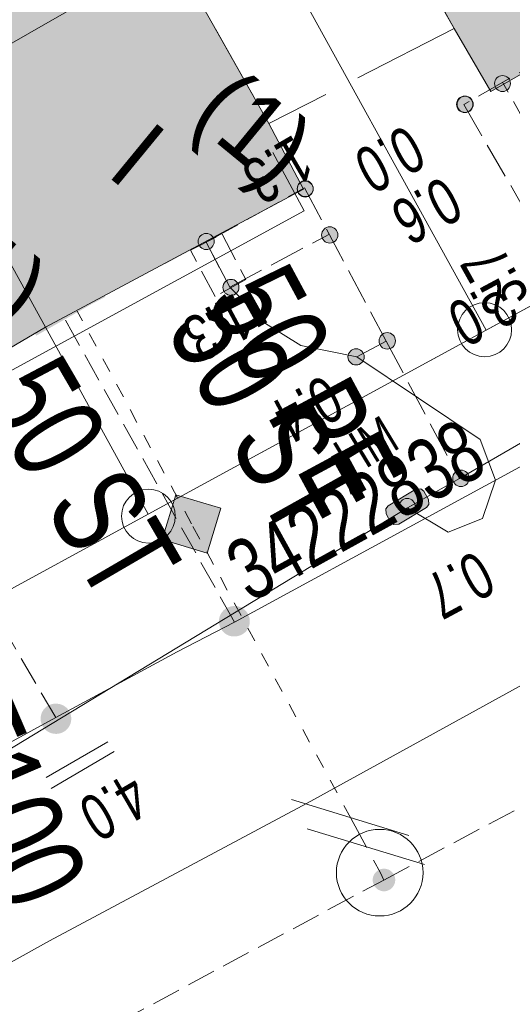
# Model space of a CAD drawing. Header units: metres. Extents: x -740 to 758, y -633 to 854.
# Tile 663 of 1056: x 162.56 to 168.25, y -189.52 to -178.15. Entities that reach past the tile are written whole.
import ezdxf

# ---------------------------------------------------------------- set-up
doc = ezdxf.new("R2010")
doc.units = ezdxf.units.M
doc.header["$MEASUREMENT"] = 0
for name, pattern in [('1248_416', [1.664, 1.248, -0.416]), ('166_166', [0.3328, 0.1664, -0.1664]), ('333_125', [0.4576, 0.3328, -0.1248]), ('333_333', [0.6656, 0.3328, -0.3328]), ('416_125', [0.5408, 0.416, -0.1248])]:
    doc.linetypes.add(name, pattern=pattern)
for name, color, linetype in [('Gas.LOVION', 7, 'Continuous'), ('Gis.LOVION', 7, 'Continuous'), ('Grundkarte.LOVION', 7, 'Continuous'), ('Grundkarte_Text.LOVION', 7, 'Continuous'), ('Strom.LOVION', 7, 'Continuous'), ('StromBemass.LOVION', 7, 'Continuous'), ('Wasser.LOVION', 7, 'Continuous')]:
    doc.layers.add(name, color=color, linetype=linetype)
doc.styles.add('ERSTELLTER_STIL_1', font='arial.ttf')

msp = doc.modelspace()

# ---------------------------------------------------------------- hatches: boundary and pattern name
at = {"layer": 'Gas.LOVION', "linetype": 'Continuous', "lineweight": 13}
for points in [[(168.058, -178.841), (168.762, -178.639), (168.683, -178.278), (167.949, -178.482)], [(162.746, -181.799), (163.404, -181.424), (163.21, -181.103), (162.566, -181.462)], [(165.168, -185.209), (165.181, -185.191), (165.192, -185.172), (165.2, -185.152), (165.205, -185.13), (165.208, -185.108), (165.208, -185.086), (165.205, -185.064), (165.2, -185.043), (165.191, -185.022), (165.181, -185.003), (165.168, -184.985), (165.152, -184.969), (165.135, -184.955), (165.117, -184.944), (165.097, -184.934), (165.076, -184.927), (165.054, -184.923), (165.032, -184.922), (165.01, -184.924), (164.988, -184.928), (164.967, -184.935), (164.947, -184.944), (164.929, -184.956), (164.912, -184.97), (164.897, -184.986), (164.884, -185.004), (164.873, -185.023), (164.865, -185.044), (164.86, -185.065), (164.857, -185.087), (164.857, -185.109), (164.86, -185.131), (164.866, -185.153), (164.874, -185.173), (164.885, -185.192), (164.898, -185.21), (164.913, -185.226), (164.93, -185.24), (164.948, -185.252), (164.968, -185.261), (164.989, -185.268), (165.011, -185.272), (165.033, -185.273), (165.055, -185.272), (165.077, -185.268), (165.098, -185.261), (165.118, -185.251), (165.136, -185.24), (165.153, -185.225)], [(165.174, -185.209), (165.187, -185.191), (165.197, -185.172), (165.205, -185.151), (165.211, -185.13), (165.213, -185.108), (165.213, -185.086), (165.21, -185.064), (165.205, -185.042), (165.197, -185.022), (165.186, -185.003), (165.173, -184.985), (165.158, -184.969), (165.141, -184.955), (165.122, -184.943), (165.102, -184.934), (165.081, -184.927), (165.059, -184.923), (165.037, -184.922), (165.015, -184.923), (164.994, -184.927), (164.973, -184.934), (164.953, -184.944), (164.934, -184.955), (164.917, -184.97), (164.902, -184.986), (164.889, -185.004), (164.879, -185.023), (164.871, -185.043), (164.865, -185.065), (164.863, -185.087), (164.863, -185.109), (164.865, -185.131), (164.871, -185.152), (164.879, -185.173), (164.89, -185.192), (164.903, -185.21), (164.918, -185.226), (164.935, -185.24), (164.954, -185.251), (164.974, -185.261), (164.995, -185.268), (165.017, -185.272), (165.039, -185.273), (165.061, -185.271), (165.082, -185.267), (165.103, -185.26), (165.123, -185.251), (165.142, -185.239), (165.159, -185.225)], [(163.106, -186.334), (163.118, -186.316), (163.129, -186.297), (163.137, -186.276), (163.142, -186.255), (163.145, -186.233), (163.145, -186.211), (163.142, -186.19), (163.136, -186.169), (163.128, -186.148), (163.118, -186.129), (163.105, -186.112), (163.09, -186.096), (163.073, -186.082), (163.054, -186.07), (163.035, -186.061), (163.014, -186.054), (162.992, -186.05), (162.97, -186.049), (162.949, -186.05), (162.927, -186.054), (162.906, -186.061), (162.887, -186.071), (162.868, -186.082), (162.851, -186.096), (162.836, -186.112), (162.824, -186.13), (162.813, -186.149), (162.805, -186.17), (162.8, -186.191), (162.797, -186.213), (162.797, -186.234), (162.8, -186.256), (162.806, -186.277), (162.814, -186.298), (162.824, -186.317), (162.837, -186.334), (162.852, -186.35), (162.869, -186.364), (162.888, -186.376), (162.907, -186.385), (162.928, -186.392), (162.95, -186.396), (162.972, -186.397), (162.993, -186.396), (163.015, -186.392), (163.036, -186.385), (163.055, -186.375), (163.074, -186.364), (163.091, -186.35)], [(163.112, -186.334), (163.124, -186.317), (163.135, -186.297), (163.143, -186.277), (163.148, -186.256), (163.151, -186.234), (163.151, -186.212), (163.148, -186.19), (163.143, -186.169), (163.134, -186.149), (163.124, -186.13), (163.111, -186.112), (163.096, -186.096), (163.079, -186.082), (163.06, -186.071), (163.041, -186.061), (163.02, -186.055), (162.998, -186.051), (162.976, -186.049), (162.954, -186.051), (162.933, -186.055), (162.912, -186.062), (162.892, -186.071), (162.874, -186.083), (162.857, -186.097), (162.842, -186.113), (162.829, -186.131), (162.819, -186.15), (162.811, -186.17), (162.806, -186.192), (162.803, -186.213), (162.803, -186.235), (162.806, -186.257), (162.811, -186.278), (162.819, -186.298), (162.83, -186.318), (162.843, -186.335), (162.858, -186.351), (162.875, -186.365), (162.893, -186.377), (162.913, -186.386), (162.934, -186.393), (162.956, -186.397), (162.977, -186.398), (162.999, -186.397), (163.021, -186.392), (163.042, -186.386), (163.061, -186.376), (163.08, -186.364), (163.097, -186.35)]]:
    msp.add_hatch(color=7, dxfattribs=at).paths.add_polyline_path(points)
at = {"layer": 'Grundkarte.LOVION', "linetype": 'Continuous', "lineweight": 18}
for color, points in [(9, [(161.383, -179.036), (165.245, -176.826), (159.426, -166.282), (155.59, -168.46)]), (254, [(165.245, -176.826), (165.283, -176.911), (166.461, -176.263), (167.572, -178.253), (167.998, -178.98), (170.656, -177.449), (169.114, -174.674)]), (254, [(161.383, -179.036), (162.855, -181.7), (165.832, -180.108), (165.433, -179.349), (164.36, -177.444), (165.283, -176.911), (165.245, -176.826)]), (254, [(160.144, -183.295), (162.855, -181.7), (161.383, -179.036), (158.581, -180.61), (159.788, -182.679)])]:
    msp.add_hatch(color=color, dxfattribs=at).paths.add_polyline_path(points)
at = {"layer": 'Strom.LOVION', "linetype": 'Continuous', "lineweight": 13}
for points in [[(164.232, -180.974), (165.158, -180.47), (165.05, -180.273), (164.138, -180.761)], [(166.934, -183.976), (167.255, -183.782), (167.282, -183.749), (167.276, -183.691), (167.222, -183.593), (167.19, -183.566), (167.131, -183.572), (166.811, -183.766), (166.784, -183.798), (166.79, -183.857), (166.844, -183.955), (166.876, -183.981)]]:
    msp.add_hatch(color=7, dxfattribs=at).paths.add_polyline_path(points)
at = {"layer": 'StromBemass.LOVION', "linetype": 'Continuous', "lineweight": 13}
for points in [[(168.203, -178.946), (168.21, -178.937), (168.215, -178.926), (168.22, -178.916), (168.222, -178.904), (168.224, -178.893), (168.224, -178.881), (168.222, -178.87), (168.219, -178.859), (168.215, -178.848), (168.21, -178.838), (168.203, -178.829), (168.195, -178.82), (168.186, -178.813), (168.176, -178.807), (168.166, -178.802), (168.155, -178.798), (168.143, -178.796), (168.132, -178.796), (168.12, -178.796), (168.109, -178.798), (168.098, -178.802), (168.088, -178.807), (168.078, -178.813), (168.069, -178.821), (168.061, -178.829), (168.054, -178.838), (168.049, -178.849), (168.045, -178.859), (168.042, -178.871), (168.04, -178.882), (168.04, -178.894), (168.042, -178.905), (168.045, -178.916), (168.049, -178.927), (168.055, -178.937), (168.061, -178.946), (168.069, -178.955), (168.078, -178.962), (168.088, -178.968), (168.099, -178.973), (168.11, -178.977), (168.121, -178.979), (168.132, -178.979), (168.144, -178.979), (168.155, -178.976), (168.166, -178.973), (168.177, -178.968), (168.186, -178.962), (168.195, -178.954)], [(167.769, -179.187), (167.776, -179.177), (167.782, -179.167), (167.786, -179.156), (167.789, -179.144), (167.79, -179.133), (167.79, -179.121), (167.789, -179.109), (167.786, -179.098), (167.781, -179.087), (167.776, -179.076), (167.769, -179.067), (167.76, -179.058), (167.751, -179.05), (167.741, -179.044), (167.731, -179.039), (167.719, -179.035), (167.708, -179.033), (167.696, -179.033), (167.684, -179.033), (167.672, -179.036), (167.661, -179.039), (167.65, -179.044), (167.64, -179.051), (167.631, -179.058), (167.623, -179.067), (167.616, -179.077), (167.61, -179.087), (167.606, -179.098), (167.603, -179.11), (167.602, -179.121), (167.602, -179.133), (167.603, -179.145), (167.606, -179.156), (167.611, -179.168), (167.616, -179.178), (167.623, -179.187), (167.632, -179.196), (167.641, -179.204), (167.651, -179.21), (167.662, -179.215), (167.673, -179.219), (167.684, -179.221), (167.696, -179.221), (167.708, -179.221), (167.72, -179.218), (167.731, -179.215), (167.742, -179.21), (167.752, -179.203), (167.761, -179.196)], [(167.774, -179.186), (167.781, -179.176), (167.786, -179.166), (167.791, -179.155), (167.793, -179.144), (167.795, -179.132), (167.795, -179.12), (167.793, -179.109), (167.79, -179.097), (167.786, -179.086), (167.78, -179.076), (167.773, -179.067), (167.765, -179.058), (167.756, -179.051), (167.746, -179.044), (167.736, -179.039), (167.724, -179.036), (167.713, -179.034), (167.701, -179.033), (167.689, -179.034), (167.678, -179.036), (167.667, -179.04), (167.656, -179.045), (167.646, -179.051), (167.637, -179.058), (167.629, -179.067), (167.622, -179.077), (167.616, -179.087), (167.612, -179.098), (167.609, -179.109), (167.608, -179.121), (167.608, -179.133), (167.609, -179.144), (167.612, -179.156), (167.617, -179.167), (167.622, -179.177), (167.629, -179.186), (167.637, -179.195), (167.647, -179.202), (167.656, -179.209), (167.667, -179.214), (167.678, -179.217), (167.69, -179.219), (167.702, -179.22), (167.713, -179.219), (167.725, -179.217), (167.736, -179.213), (167.747, -179.208), (167.757, -179.202), (167.766, -179.195)], [(165.925, -180.164), (165.931, -180.154), (165.937, -180.144), (165.941, -180.133), (165.944, -180.122), (165.946, -180.111), (165.946, -180.099), (165.944, -180.088), (165.941, -180.076), (165.937, -180.066), (165.931, -180.055), (165.924, -180.046), (165.916, -180.038), (165.907, -180.03), (165.898, -180.024), (165.887, -180.019), (165.876, -180.016), (165.865, -180.013), (165.853, -180.013), (165.841, -180.014), (165.83, -180.016), (165.819, -180.019), (165.809, -180.024), (165.799, -180.031), (165.79, -180.038), (165.782, -180.046), (165.775, -180.056), (165.77, -180.066), (165.765, -180.077), (165.762, -180.088), (165.761, -180.1), (165.761, -180.111), (165.763, -180.123), (165.765, -180.134), (165.77, -180.145), (165.775, -180.155), (165.782, -180.164), (165.79, -180.173), (165.799, -180.18), (165.809, -180.186), (165.82, -180.191), (165.831, -180.195), (165.842, -180.197), (165.854, -180.198), (165.865, -180.197), (165.877, -180.195), (165.888, -180.191), (165.898, -180.186), (165.908, -180.18), (165.917, -180.172)], [(165.925, -180.16), (165.932, -180.151), (165.938, -180.14), (165.942, -180.13), (165.945, -180.118), (165.946, -180.107), (165.946, -180.095), (165.945, -180.084), (165.942, -180.073), (165.938, -180.062), (165.932, -180.052), (165.925, -180.042), (165.917, -180.034), (165.908, -180.027), (165.898, -180.02), (165.888, -180.015), (165.877, -180.012), (165.865, -180.01), (165.854, -180.009), (165.842, -180.01), (165.831, -180.012), (165.82, -180.016), (165.809, -180.021), (165.8, -180.027), (165.791, -180.034), (165.783, -180.043), (165.776, -180.052), (165.771, -180.062), (165.766, -180.073), (165.763, -180.084), (165.762, -180.096), (165.762, -180.107), (165.764, -180.119), (165.766, -180.13), (165.771, -180.141), (165.776, -180.151), (165.783, -180.16), (165.791, -180.169), (165.8, -180.176), (165.81, -180.182), (165.82, -180.187), (165.832, -180.191), (165.843, -180.193), (165.854, -180.194), (165.866, -180.193), (165.877, -180.191), (165.888, -180.187), (165.899, -180.182), (165.909, -180.176), (165.918, -180.168)], [(166.21, -180.696), (166.217, -180.686), (166.223, -180.676), (166.227, -180.665), (166.23, -180.654), (166.231, -180.642), (166.231, -180.63), (166.23, -180.618), (166.227, -180.607), (166.223, -180.596), (166.217, -180.585), (166.21, -180.576), (166.202, -180.567), (166.193, -180.56), (166.183, -180.554), (166.172, -180.549), (166.161, -180.545), (166.149, -180.543), (166.137, -180.542), (166.125, -180.543), (166.114, -180.545), (166.103, -180.549), (166.092, -180.554), (166.082, -180.56), (166.073, -180.568), (166.065, -180.576), (166.058, -180.586), (166.052, -180.596), (166.048, -180.607), (166.045, -180.619), (166.044, -180.631), (166.044, -180.642), (166.045, -180.654), (166.048, -180.666), (166.052, -180.677), (166.058, -180.687), (166.065, -180.696), (166.073, -180.705), (166.082, -180.713), (166.092, -180.719), (166.103, -180.724), (166.114, -180.727), (166.126, -180.73), (166.138, -180.73), (166.15, -180.73), (166.161, -180.727), (166.172, -180.724), (166.183, -180.719), (166.193, -180.712), (166.202, -180.705)], [(164.782, -180.77), (164.789, -180.76), (164.794, -180.75), (164.799, -180.739), (164.802, -180.728), (164.803, -180.716), (164.803, -180.705), (164.802, -180.693), (164.799, -180.682), (164.794, -180.671), (164.789, -180.661), (164.782, -180.651), (164.774, -180.643), (164.765, -180.635), (164.755, -180.629), (164.744, -180.624), (164.733, -180.621), (164.722, -180.618), (164.71, -180.618), (164.698, -180.618), (164.687, -180.621), (164.676, -180.624), (164.665, -180.629), (164.655, -180.636), (164.646, -180.643), (164.638, -180.652), (164.631, -180.661), (164.626, -180.671), (164.622, -180.682), (164.619, -180.694), (164.617, -180.705), (164.617, -180.717), (164.619, -180.729), (164.622, -180.74), (164.626, -180.751), (164.632, -180.761), (164.639, -180.77), (164.647, -180.779), (164.656, -180.786), (164.666, -180.792), (164.676, -180.797), (164.687, -180.801), (164.699, -180.803), (164.71, -180.804), (164.722, -180.803), (164.734, -180.801), (164.745, -180.797), (164.755, -180.792), (164.765, -180.786), (164.774, -180.778)], [(165.067, -181.299), (165.074, -181.29), (165.08, -181.28), (165.084, -181.269), (165.087, -181.258), (165.088, -181.246), (165.088, -181.235), (165.087, -181.223), (165.084, -181.212), (165.079, -181.201), (165.074, -181.191), (165.067, -181.182), (165.059, -181.173), (165.05, -181.166), (165.04, -181.16), (165.03, -181.155), (165.019, -181.151), (165.007, -181.149), (164.996, -181.148), (164.984, -181.149), (164.973, -181.151), (164.962, -181.155), (164.951, -181.16), (164.941, -181.166), (164.933, -181.174), (164.925, -181.182), (164.918, -181.191), (164.912, -181.202), (164.908, -181.212), (164.905, -181.224), (164.904, -181.235), (164.904, -181.247), (164.905, -181.258), (164.908, -181.269), (164.913, -181.28), (164.918, -181.29), (164.925, -181.3), (164.933, -181.308), (164.942, -181.316), (164.952, -181.322), (164.962, -181.327), (164.973, -181.33), (164.985, -181.332), (164.996, -181.333), (165.008, -181.332), (165.019, -181.33), (165.03, -181.326), (165.041, -181.321), (165.051, -181.315), (165.059, -181.308)], [(166.875, -181.919), (166.882, -181.909), (166.887, -181.899), (166.892, -181.888), (166.895, -181.876), (166.896, -181.865), (166.896, -181.853), (166.895, -181.841), (166.892, -181.829), (166.887, -181.818), (166.881, -181.808), (166.874, -181.798), (166.866, -181.79), (166.857, -181.782), (166.847, -181.776), (166.836, -181.771), (166.825, -181.767), (166.813, -181.765), (166.801, -181.764), (166.789, -181.765), (166.778, -181.767), (166.766, -181.771), (166.755, -181.776), (166.745, -181.782), (166.736, -181.79), (166.728, -181.799), (166.721, -181.808), (166.715, -181.819), (166.711, -181.83), (166.708, -181.841), (166.707, -181.853), (166.707, -181.865), (166.708, -181.877), (166.711, -181.889), (166.716, -181.9), (166.721, -181.91), (166.729, -181.92), (166.737, -181.928), (166.746, -181.936), (166.756, -181.942), (166.767, -181.947), (166.778, -181.951), (166.79, -181.953), (166.802, -181.954), (166.814, -181.953), (166.825, -181.951), (166.837, -181.947), (166.847, -181.942), (166.857, -181.935), (166.867, -181.928)], [(166.514, -182.104), (166.521, -182.094), (166.526, -182.084), (166.53, -182.073), (166.533, -182.062), (166.535, -182.05), (166.535, -182.038), (166.533, -182.026), (166.53, -182.015), (166.526, -182.004), (166.52, -181.994), (166.513, -181.984), (166.505, -181.976), (166.496, -181.968), (166.486, -181.962), (166.476, -181.957), (166.464, -181.954), (166.453, -181.951), (166.441, -181.951), (166.429, -181.951), (166.418, -181.954), (166.407, -181.957), (166.396, -181.962), (166.386, -181.969), (166.377, -181.976), (166.369, -181.985), (166.362, -181.994), (166.356, -182.005), (166.352, -182.016), (166.349, -182.027), (166.348, -182.039), (166.348, -182.051), (166.349, -182.062), (166.352, -182.074), (166.357, -182.084), (166.362, -182.095), (166.369, -182.104), (166.377, -182.113), (166.387, -182.12), (166.396, -182.127), (166.407, -182.132), (166.418, -182.135), (166.43, -182.137), (166.442, -182.138), (166.453, -182.137), (166.465, -182.135), (166.476, -182.131), (166.487, -182.126), (166.497, -182.12), (166.506, -182.112)], [(167.725, -183.507), (167.732, -183.497), (167.738, -183.486), (167.742, -183.475), (167.745, -183.464), (167.747, -183.452), (167.747, -183.44), (167.745, -183.428), (167.742, -183.416), (167.738, -183.405), (167.732, -183.395), (167.725, -183.385), (167.717, -183.376), (167.707, -183.369), (167.697, -183.362), (167.686, -183.357), (167.675, -183.354), (167.663, -183.351), (167.651, -183.351), (167.639, -183.351), (167.628, -183.354), (167.616, -183.358), (167.605, -183.363), (167.595, -183.369), (167.586, -183.377), (167.578, -183.386), (167.571, -183.395), (167.565, -183.406), (167.561, -183.417), (167.558, -183.429), (167.556, -183.44), (167.556, -183.452), (167.558, -183.464), (167.561, -183.476), (167.565, -183.487), (167.571, -183.497), (167.578, -183.507), (167.586, -183.516), (167.596, -183.523), (167.606, -183.53), (167.617, -183.535), (167.628, -183.539), (167.64, -183.541), (167.652, -183.541), (167.664, -183.541), (167.676, -183.538), (167.687, -183.535), (167.698, -183.53), (167.708, -183.523), (167.717, -183.515)], [(167.725, -183.507), (167.732, -183.497), (167.738, -183.486), (167.742, -183.475), (167.745, -183.464), (167.747, -183.452), (167.747, -183.44), (167.745, -183.428), (167.742, -183.416), (167.738, -183.405), (167.732, -183.395), (167.725, -183.385), (167.717, -183.376), (167.707, -183.369), (167.697, -183.362), (167.686, -183.357), (167.675, -183.354), (167.663, -183.351), (167.651, -183.351), (167.639, -183.351), (167.628, -183.354), (167.616, -183.358), (167.605, -183.363), (167.595, -183.369), (167.586, -183.377), (167.578, -183.386), (167.571, -183.395), (167.565, -183.406), (167.561, -183.417), (167.558, -183.429), (167.556, -183.44), (167.556, -183.452), (167.558, -183.464), (167.561, -183.476), (167.565, -183.487), (167.571, -183.497), (167.578, -183.507), (167.586, -183.516), (167.596, -183.523), (167.606, -183.53), (167.617, -183.535), (167.628, -183.539), (167.64, -183.541), (167.652, -183.541), (167.664, -183.541), (167.676, -183.538), (167.687, -183.535), (167.698, -183.53), (167.708, -183.523), (167.717, -183.515)], [(167.105, -183.834), (167.112, -183.825), (167.117, -183.814), (167.122, -183.803), (167.125, -183.791), (167.126, -183.78), (167.126, -183.768), (167.124, -183.756), (167.121, -183.744), (167.117, -183.733), (167.111, -183.723), (167.104, -183.713), (167.096, -183.705), (167.087, -183.697), (167.077, -183.691), (167.066, -183.686), (167.055, -183.682), (167.043, -183.68), (167.031, -183.679), (167.019, -183.68), (167.007, -183.682), (166.996, -183.686), (166.985, -183.691), (166.975, -183.697), (166.966, -183.705), (166.958, -183.714), (166.951, -183.723), (166.945, -183.734), (166.941, -183.745), (166.938, -183.756), (166.937, -183.768), (166.937, -183.78), (166.938, -183.792), (166.941, -183.804), (166.946, -183.815), (166.951, -183.825), (166.958, -183.835), (166.967, -183.843), (166.976, -183.851), (166.986, -183.857), (166.997, -183.862), (167.008, -183.866), (167.02, -183.868), (167.032, -183.869), (167.044, -183.868), (167.055, -183.866), (167.067, -183.862), (167.077, -183.857), (167.087, -183.851), (167.097, -183.843)]]:
    msp.add_hatch(color=7, dxfattribs=at).paths.add_polyline_path(points)
at = {"layer": 'Wasser.LOVION', "linetype": 'Continuous', "lineweight": 13}
for points in [[(162.884, -181.697), (163.545, -181.351), (163.364, -181.014), (162.72, -181.373)], [(164.203, -184.154), (164.721, -184.31), (164.877, -183.792), (164.359, -183.636)], [(166.864, -188.168), (166.873, -188.155), (166.881, -188.141), (166.887, -188.125), (166.891, -188.109), (166.893, -188.093), (166.893, -188.077), (166.891, -188.061), (166.887, -188.045), (166.881, -188.03), (166.873, -188.015), (166.863, -188.002), (166.852, -187.99), (166.84, -187.98), (166.826, -187.971), (166.811, -187.964), (166.795, -187.959), (166.779, -187.956), (166.763, -187.955), (166.747, -187.956), (166.73, -187.959), (166.715, -187.965), (166.7, -187.972), (166.686, -187.98), (166.674, -187.991), (166.663, -188.003), (166.653, -188.016), (166.645, -188.03), (166.639, -188.046), (166.635, -188.061), (166.633, -188.078), (166.633, -188.094), (166.635, -188.11), (166.64, -188.126), (166.646, -188.141), (166.654, -188.156), (166.663, -188.169), (166.674, -188.181), (166.687, -188.191), (166.701, -188.2), (166.716, -188.207), (166.731, -188.212), (166.747, -188.215), (166.764, -188.216), (166.78, -188.215), (166.796, -188.212), (166.812, -188.206), (166.826, -188.199), (166.84, -188.191), (166.853, -188.18)], [(166.864, -188.168), (166.873, -188.155), (166.881, -188.141), (166.887, -188.125), (166.891, -188.109), (166.893, -188.093), (166.893, -188.077), (166.891, -188.061), (166.887, -188.045), (166.881, -188.03), (166.873, -188.015), (166.863, -188.002), (166.852, -187.99), (166.84, -187.98), (166.826, -187.971), (166.811, -187.964), (166.795, -187.959), (166.779, -187.956), (166.763, -187.955), (166.747, -187.956), (166.73, -187.959), (166.715, -187.965), (166.7, -187.972), (166.686, -187.98), (166.674, -187.991), (166.663, -188.003), (166.653, -188.016), (166.645, -188.03), (166.639, -188.046), (166.635, -188.061), (166.633, -188.078), (166.633, -188.094), (166.635, -188.11), (166.64, -188.126), (166.646, -188.141), (166.654, -188.156), (166.663, -188.169), (166.674, -188.181), (166.687, -188.191), (166.701, -188.2), (166.716, -188.207), (166.731, -188.212), (166.747, -188.215), (166.764, -188.216), (166.78, -188.215), (166.796, -188.212), (166.812, -188.206), (166.826, -188.199), (166.84, -188.191), (166.853, -188.18)]]:
    msp.add_hatch(color=7, dxfattribs=at).paths.add_polyline_path(points)

# ---------------------------------------------------------------- linework, layer by layer
at = {"layer": 'Gas.LOVION', "color": 5, "linetype": 'Continuous', "lineweight": 18}
msp.add_lwpolyline([(166.784, -193.625), (158.626, -198.147), (154.364, -200.352), (134.201, -211.486), (132.021, -207.325), (130.418, -204.526), (130.113, -203.979), (134.148, -201.723), (134.904, -201.294), (139.063, -199.085), (142.828, -197.091), (148.926, -193.864), (150.912, -192.857), (152.182, -192.098), (157.696, -189.091), (162.971, -186.21), (164.375, -185.452), (165.035, -185.107), (169.512, -182.674), (174.224, -180.086), (177.957, -178.065), (180.415, -176.746), (185.326, -174.079), (185.549, -173.939)], dxfattribs=at)
at = {"layer": 'Gas.LOVION', "color": 5, "linetype": '333_125', "lineweight": 18}
for points in [[(165.035, -185.107), (163.083, -181.618)], [(162.971, -186.21), (160.998, -182.812)]]:
    msp.add_lwpolyline(points, dxfattribs=at)
at = {"layer": 'Gis.LOVION', "color": 44, "linetype": 'Continuous', "lineweight": 18}
msp.add_lwpolyline([(159.563, -182.494), (160.089, -183.492), (165.842, -180.358), (165.48, -179.684)], dxfattribs=at)
at = {"layer": 'Grundkarte.LOVION', "color": 8, "linetype": 'Continuous', "lineweight": 18}
for points in [[(165.245, -176.826), (159.426, -166.282), (154.319, -156.968), (158.117, -154.705), (163.327, -164.156), (169.114, -174.674), (170.656, -177.449), (171.842, -179.609), (167.942, -181.734), (165.283, -176.911)], [(161.383, -179.036), (155.59, -168.46), (150.526, -159.29), (154.319, -156.968), (159.426, -166.282), (165.245, -176.826), (165.283, -176.911), (167.942, -181.734), (164.041, -183.859), (162.855, -181.7)], [(146.59, -161.655), (150.526, -159.29), (155.59, -168.46), (161.383, -179.036), (162.855, -181.7), (164.041, -183.859), (159.945, -186.092), (158.434, -183.344), (157.35, -181.322), (152.453, -172.343), (151.552, -170.687)], [(161.383, -179.036), (155.59, -168.46), (159.426, -166.282), (165.245, -176.826)], [(165.245, -176.826), (169.114, -174.674), (170.656, -177.449), (167.998, -178.98), (167.572, -178.253), (166.461, -176.263), (165.283, -176.911)], [(161.383, -179.036), (165.245, -176.826), (165.283, -176.911), (164.36, -177.444), (165.433, -179.349), (165.832, -180.108), (162.855, -181.7)], [(160.144, -183.295), (159.788, -182.679), (158.581, -180.61), (161.383, -179.036), (162.855, -181.7)]]:
    msp.add_lwpolyline(points, close=True, dxfattribs=at)
for points in [[(196.655, -183.094), (190.903, -186.228), (178.193, -193.175), (136.111, -216.205), (116.052, -227.181), (110.888, -229.991), (103.805, -216.792), (116.875, -209.603), (130.121, -202.397), (136.77, -198.762), (140.638, -196.61), (144.513, -194.517), (145.887, -193.762), (148.466, -192.328), (151.188, -190.85), (152.366, -190.203), (156.24, -188.11), (159.945, -186.092), (164.041, -183.859), (175.743, -177.484), (179.67, -175.327), (183.57, -173.202), (184.186, -172.846)], [(196.655, -183.094), (190.903, -186.228), (178.193, -193.175), (136.111, -216.205), (116.052, -227.181), (110.888, -229.991), (103.805, -216.792), (116.875, -209.603), (130.121, -202.397), (136.77, -198.762), (140.638, -196.61), (144.513, -194.517), (145.887, -193.762), (148.466, -192.328), (151.188, -190.85), (152.366, -190.203), (156.24, -188.11), (159.945, -186.092), (164.041, -183.859), (175.743, -177.484), (179.67, -175.327), (183.57, -173.202), (184.186, -172.846)], [(187.335, -175.434), (185.738, -176.329), (183.69, -177.446), (180.718, -179.096), (177.741, -180.688), (174.769, -182.338), (171.824, -183.956), (168.82, -185.579), (165.875, -187.197), (162.898, -188.789), (159.926, -190.439), (156.981, -192.057), (153.977, -193.681), (151.032, -195.299)]]:
    msp.add_lwpolyline(points, dxfattribs=at)
at = {"layer": 'Grundkarte.LOVION', "color": 253, "linetype": 'Continuous', "lineweight": 18}
msp.add_lwpolyline([(184.186, -172.846), (183.57, -173.202), (179.67, -175.327), (175.743, -177.484), (164.041, -183.859), (159.945, -186.092), (156.24, -188.11), (152.366, -190.203)], dxfattribs=at)
at = {"layer": 'Grundkarte.LOVION', "color": 8, "linetype": '1248_416', "lineweight": 18}
msp.add_lwpolyline([(167.572, -178.253), (165.433, -179.349), (164.36, -177.444), (165.283, -176.911), (166.461, -176.263)], close=True, dxfattribs=at)
at = {"layer": 'Grundkarte.LOVION', "color": 9, "linetype": 'Continuous', "lineweight": 18}
for centre, radius in [((167.925, -181.73), 0.312), ((164.042, -183.883), 0.311)]:
    msp.add_circle(centre, radius, dxfattribs=at)
at = {"layer": 'Strom.LOVION', "color": 150, "linetype": 'Continuous', "lineweight": 18}
msp.add_lwpolyline([(156.701, -188.434), (157.059, -189.079), (158.015, -188.572), (161.565, -187.101), (162.152, -186.749), (167.034, -183.788), (167.637, -183.449), (169.539, -182.347), (174.986, -179.42), (175.17, -179.328), (175.422, -179.185), (177.776, -178.024), (178.558, -177.563), (182.667, -175.152), (183.204, -174.892), (185.404, -173.82)], dxfattribs=at)
at = {"layer": 'Strom.LOVION', "color": 7, "linetype": '333_125', "lineweight": 13}
msp.add_lwpolyline([(165.166, -181.149), (164.815, -181.345), (164.527, -180.812), (164.893, -180.628)], close=True, dxfattribs=at)
at = {"layer": 'Strom.LOVION', "color": 9, "linetype": '333_333', "lineweight": 18}
msp.add_lwpolyline([(164.71, -180.72), (164.982, -181.24)], dxfattribs=at)
at = {"layer": 'Strom.LOVION', "color": 5, "linetype": 'Continuous', "lineweight": 18}
msp.add_lwpolyline([(167.034, -183.788), (167.505, -184.068), (167.903, -183.91), (168.052, -183.467), (167.873, -182.997), (166.45, -182.043), (165.802, -181.914), (165.393, -181.658), (164.982, -181.24), (164.71, -180.72)], dxfattribs=at)
at = {"layer": 'Strom.LOVION', "color": 7, "linetype": 'Continuous', "lineweight": 13}
msp.add_lwpolyline([(166.934, -183.976), (166.876, -183.981), (166.844, -183.955), (166.79, -183.857), (166.784, -183.798), (166.811, -183.766), (167.131, -183.572), (167.19, -183.566), (167.222, -183.593), (167.276, -183.691), (167.282, -183.749), (167.255, -183.782)], close=True, dxfattribs=at)
at = {"layer": 'StromBemass.LOVION', "color": 7, "linetype": '416_125', "lineweight": 13}
for points in [[(170.64, -177.436), (169.157, -178.29), (167.687, -179.129), (169.539, -182.347)], [(168.726, -179.929), (168.136, -178.878)], [(164.71, -180.72), (165.845, -180.092), (166.787, -181.862), (167.637, -183.449), (167.034, -183.788)], [(164.982, -181.24), (166.134, -180.625)], [(166.45, -182.043), (166.787, -181.862)]]:
    msp.add_lwpolyline(points, dxfattribs=at)
at = {"layer": 'StromBemass.LOVION', "color": 7, "linetype": 'Continuous', "lineweight": 13}
for points in [[(163.575, -186.491), (162.861, -186.901)], [(163.645, -186.603), (162.918, -187.028)]]:
    msp.add_lwpolyline(points, dxfattribs=at)
for centre, radius in [((168.132, -178.887), 0.092), ((167.696, -179.127), 0.0945), ((167.701, -179.127), 0.0937), ((165.853, -180.105), 0.0924), ((165.854, -180.101), 0.0923), ((166.137, -180.636), 0.0941), ((164.71, -180.711), 0.0931), ((164.996, -181.241), 0.0924), ((166.801, -181.859), 0.0949), ((166.441, -182.044), 0.0936), ((167.652, -183.446), 0.0954), ((167.652, -183.446), 0.0954), ((167.031, -183.774), 0.0949)]:
    msp.add_circle(centre, radius, dxfattribs=at)
at = {"layer": 'Wasser.LOVION', "color": 150, "linetype": '333_125', "lineweight": 18}
msp.add_lwpolyline([(157.45, -193.223), (160.53, -191.473), (162.994, -190.08), (162.085, -190.597), (166.76, -188.086), (170.918, -185.877), (174.592, -183.7), (175.07, -183.446), (175.826, -183.018), (176.402, -182.71), (178.476, -181.561), (179.612, -180.933), (182.138, -179.563), (186.125, -177.562), (188.094, -176.542), (188.457, -176.33)], dxfattribs=at)
at = {"layer": 'Wasser.LOVION', "color": 150, "linetype": '166_166', "lineweight": 18}
for points in [[(166.38, -187.37), (164.54, -183.973), (163.221, -181.516)], [(166.76, -188.086), (166.722, -188.001), (166.56, -187.707)]]:
    msp.add_lwpolyline(points, dxfattribs=at)
at = {"layer": 'Wasser.LOVION', "color": 7, "linetype": 'Continuous', "lineweight": 13}
msp.add_lwpolyline([(164.203, -184.154), (164.359, -183.636), (164.877, -183.792), (164.721, -184.31)], close=True, dxfattribs=at)
for points in [[(167.049, -187.57), (165.694, -187.156)], [(167.23, -187.907), (165.874, -187.493)]]:
    msp.add_lwpolyline(points, dxfattribs=at)
at = {"layer": 'Wasser.LOVION', "color": 150, "linetype": 'Continuous', "lineweight": 18}
msp.add_lwpolyline([(166.56, -187.707), (166.38, -187.37)], dxfattribs=at)
at = {"layer": 'Wasser.LOVION', "color": 7, "linetype": 'Continuous', "lineweight": 13}
msp.add_circle((166.714, -188.001), 0.5, dxfattribs=at)

# ---------------------------------------------------------------- texts
at = {"layer": 'Gas.LOVION', "color": 5, "linetype": 'Continuous', "lineweight": 18, "attachment_point": 7, "style": 'ERSTELLTER_STIL_1'}
for s, insert, char_height, rotation in [('{\\A1;\\W0.71557x;50 ST}', (164.224, -181.733), 1.06709, 299.2457), ('{\\A1;\\W0.71559x;50 ST}', (162.074, -182.496), 1.06708, 300.245)]:
    msp.add_mtext(s, dxfattribs=dict(at, insert=insert, char_height=char_height, rotation=rotation))
at = {"layer": 'Grundkarte_Text.LOVION', "color": 7, "linetype": 'Continuous', "lineweight": 13, "char_height": 0.83074, "attachment_point": 7, "rotation": 320.5848, "style": 'ERSTELLTER_STIL_1'}
for s, insert in [('{\\A1;\\W0.89449x;(1)}', (164.352, -179.504)), ('{\\A1;\\W0.89436x;I}', (163.543, -179.937)), ('{\\A1;\\W0.89449x;(1)}', (161.29, -181.134))]:
    msp.add_mtext(s, dxfattribs=dict(at, insert=insert))
at = {"layer": 'Strom.LOVION', "color": 7, "linetype": 'Continuous', "lineweight": 13, "insert": (166.375, -183.446), "char_height": 0.44462, "attachment_point": 7, "rotation": 31.2442, "style": 'ERSTELLTER_STIL_1'}
msp.add_mtext('{\\A1;\\W0.71557x;HM}', dxfattribs=at)
at = {"layer": 'StromBemass.LOVION', "color": 7, "linetype": 'Continuous', "lineweight": 13, "attachment_point": 7, "style": 'ERSTELLTER_STIL_1'}
for s, insert, char_height, rotation in [('{\\A1;\\W0.71567x;0.0}', (167.028, -179.347), 0.53351, 208.2411), ('{\\A1;\\W0.71560x;1.3}', (165.721, -179.461), 0.53353, 210.2438), ('{\\A1;\\W0.71556x;0.6}', (167.456, -179.94), 0.53356, 208.2447), ('{\\A1;\\W0.71561x;3.7}', (168.463, -181.349), 0.53353, 119.2369), ('{\\A1;\\W0.71556x;2.0}', (168.105, -181.117), 0.53356, 208.2447), ('{\\A1;\\W0.71559x;1.3}', (165.044, -181.291), 0.53353, 208.246), ('{\\A1;\\W0.71559x;0.4}', (166.084, -182.232), 0.53353, 208.246), ('{\\A1;\\W0.71559x;0.7}', (167.834, -184.263), 0.53353, 208.246), ('{\\A1;\\W0.71562x;4.0}', (163.833, -186.818), 0.53353, 210.2438)]:
    msp.add_mtext(s, dxfattribs=dict(at, insert=insert, char_height=char_height, rotation=rotation))
at = {"layer": 'Wasser.LOVION', "color": 150, "linetype": 'Continuous', "lineweight": 18, "attachment_point": 7, "style": 'ERSTELLTER_STIL_1'}
for s, insert, char_height, rotation in [('{\\A1;\\W0.71559x;50 PE}', (164.68, -181.403), 1.06708, 298.3485), ('{\\A1;\\W0.71558x;25 PE100}', (160.521, -184.207), 1.06709, 293.3)]:
    msp.add_mtext(s, dxfattribs=dict(at, insert=insert, char_height=char_height, rotation=rotation))
at = {"layer": 'Wasser.LOVION', "color": 7, "linetype": 'Continuous', "lineweight": 13, "insert": (165.225, -184.897), "char_height": 0.71139, "attachment_point": 7, "rotation": 28.9236, "style": 'ERSTELLTER_STIL_1'}
msp.add_mtext('{\\A1;\\W0.71560x;34222838}', dxfattribs=at)

doc.saveas('drawing.dxf')
